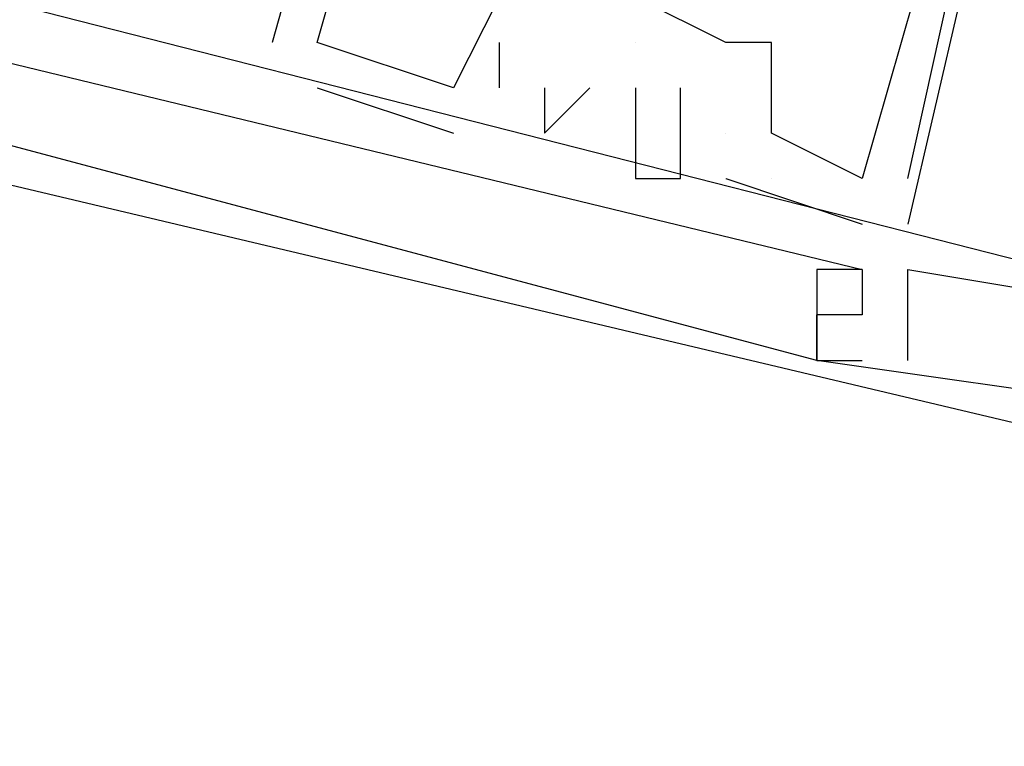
# Model space of a CAD drawing. Header units: feet. Extents: x -79 to 198, y -22 to 181.
# Tile 501 of 656: x 119.486 to 119.775, y 83.611 to 83.824. Entities that reach past the tile are written whole.
import ezdxf

# ---------------------------------------------------------------- set-up
doc = ezdxf.new("R2010")
doc.units = ezdxf.units.FT
doc.layers.add('A-LINEA', color=7, linetype='CONTINUOUS')

msp = doc.modelspace()

# ---------------------------------------------------------------- linework, layer by layer
at = {"layer": 'A-LINEA'}
for p, q in [((119.84, 84.1644), (119.7467, 83.7644)), ((119.84, 84.1644), (119.7467, 83.7644)), ((119.5867, 83.9111), (119.56, 83.8178)), ((119.5867, 83.9111), (119.56, 83.8178)), ((119.5867, 83.9111), (119.56, 83.8178)), ((119.5867, 83.9111), (119.56, 83.8178)), ((119.5867, 83.9111), (119.56, 83.8178)), ((119.5867, 83.9111), (119.56, 83.8178)), ((119.56, 83.8178), (119.56, 83.8178)), ((119.56, 83.8178), (119.56, 83.8178)), ((119.56, 83.8178), (119.56, 83.8178)), ((119.56, 83.8178), (119.56, 83.8178)), ((119.56, 83.8178), (119.56, 83.8178)), ((119.56, 83.8178), (119.56, 83.8178)), ((119.5733, 83.8178), (119.5733, 83.8178)), ((119.5733, 83.8178), (119.5733, 83.8178)), ((119.5733, 83.8178), (119.5733, 83.8178)), ((119.5733, 83.8178), (119.5733, 83.8178)), ((119.5733, 83.8178), (119.5733, 83.8178)), ((119.5733, 83.8178), (119.5733, 83.8178)), ((119.5733, 83.8178), (119.5733, 83.8178)), ((119.5733, 83.8178), (119.5733, 83.8178)), ((119.5733, 83.8178), (119.5733, 83.8178)), ((119.5733, 83.8178), (119.5733, 83.8178)), ((119.5733, 83.8178), (119.5733, 83.8178)), ((119.5733, 83.8178), (119.5733, 83.8178)), ((119.6267, 83.8178), (119.6267, 83.8178)), ((119.6267, 83.8178), (119.6267, 83.8178)), ((119.6267, 83.8178), (119.6267, 83.8178)), ((119.6267, 83.8178), (119.6267, 83.8178)), ((119.6267, 83.8178), (119.6267, 83.8178)), ((119.6267, 83.8178), (119.6267, 83.8178)), ((119.6667, 83.8178), (119.6667, 83.8178)), ((119.6667, 83.8178), (119.6667, 83.8178)), ((119.6667, 83.8178), (119.6667, 83.8178)), ((119.6667, 83.8178), (119.6667, 83.8178)), ((119.6667, 83.8178), (119.6667, 83.8178)), ((119.6667, 83.8178), (119.6667, 83.8178)), ((119.6933, 83.8178), (119.6933, 83.8178)), ((119.6933, 83.8178), (119.6933, 83.8178)), ((119.6933, 83.8178), (119.6933, 83.8178)), ((119.6933, 83.8178), (119.6933, 83.8178)), ((119.6933, 83.8178), (119.6933, 83.8178)), ((119.6933, 83.8178), (119.6933, 83.8178)), ((119.7067, 83.8178), (119.7067, 83.8178)), ((119.7067, 83.8178), (119.7067, 83.8178)), ((119.7067, 83.8178), (119.7067, 83.8178)), ((119.7067, 83.8178), (119.7067, 83.8178)), ((119.7067, 83.8178), (119.7067, 83.8178)), ((119.7067, 83.8178), (119.7067, 83.8178)), ((119.5733, 83.8044), (119.6133, 83.7911)), ((119.5733, 83.8044), (119.5733, 83.8044)), ((119.5733, 83.8044), (119.6133, 83.7911)), ((119.5733, 83.8044), (119.5733, 83.8044)), ((119.5733, 83.8044), (119.6133, 83.7911)), ((119.5733, 83.8044), (119.5733, 83.8044)), ((119.5733, 83.8044), (119.6133, 83.7911)), ((119.5733, 83.8044), (119.5733, 83.8044)), ((119.5733, 83.8044), (119.6133, 83.7911)), ((119.5733, 83.8044), (119.5733, 83.8044)), ((119.5733, 83.8044), (119.6133, 83.7911)), ((119.5733, 83.8044), (119.5733, 83.8044)), ((119.6133, 83.8044), (119.6133, 83.8044)), ((119.6133, 83.8044), (119.6133, 83.8044)), ((119.6133, 83.8044), (119.6133, 83.8044)), ((119.6133, 83.8044), (119.6133, 83.8044)), ((119.6133, 83.8044), (119.6133, 83.8044)), ((119.6133, 83.8044), (119.6133, 83.8044)), ((119.6133, 83.8044), (119.6133, 83.8044)), ((119.6133, 83.8044), (119.6133, 83.8044)), ((119.6133, 83.8044), (119.6133, 83.8044)), ((119.6133, 83.8044), (119.6133, 83.8044)), ((119.6133, 83.8044), (119.6133, 83.8044)), ((119.6133, 83.8044), (119.6133, 83.8044)), ((119.6267, 83.8044), (119.6267, 83.8044)), ((119.6267, 83.8044), (119.6267, 83.8044)), ((119.6267, 83.8044), (119.6267, 83.8044)), ((119.6267, 83.8044), (119.6267, 83.8044)), ((119.6267, 83.8044), (119.6267, 83.8044)), ((119.6267, 83.8044), (119.6267, 83.8044)), ((119.64, 83.8044), (119.64, 83.8044)), ((119.64, 83.8044), (119.64, 83.8044)), ((119.64, 83.8044), (119.64, 83.8044)), ((119.64, 83.8044), (119.64, 83.8044)), ((119.64, 83.8044), (119.64, 83.8044)), ((119.64, 83.8044), (119.64, 83.8044)), ((119.6533, 83.8044), (119.6533, 83.8044)), ((119.6533, 83.8044), (119.6533, 83.8044)), ((119.6533, 83.8044), (119.6533, 83.8044)), ((119.6533, 83.8044), (119.6533, 83.8044)), ((119.6533, 83.8044), (119.6533, 83.8044)), ((119.6533, 83.8044), (119.6533, 83.8044)), ((119.6667, 83.8044), (119.6667, 83.8044)), ((119.6667, 83.8044), (119.6667, 83.8044)), ((119.6667, 83.8044), (119.6667, 83.8044)), ((119.6667, 83.8044), (119.6667, 83.8044)), ((119.6667, 83.8044), (119.6667, 83.8044)), ((119.6667, 83.8044), (119.6667, 83.8044)), ((119.68, 83.8044), (119.68, 83.8044)), ((119.68, 83.8044), (119.68, 83.8044)), ((119.68, 83.8044), (119.68, 83.8044)), ((119.68, 83.8044), (119.68, 83.8044)), ((119.68, 83.8044), (119.68, 83.8044)), ((119.68, 83.8044), (119.68, 83.8044)), ((119.6133, 83.7911), (119.6133, 83.7911)), ((119.6133, 83.7911), (119.6133, 83.7911)), ((119.6133, 83.7911), (119.6133, 83.7911)), ((119.6133, 83.7911), (119.6133, 83.7911)), ((119.6133, 83.7911), (119.6133, 83.7911)), ((119.6133, 83.7911), (119.6133, 83.7911)), ((119.64, 83.7911), (119.64, 83.7911)), ((119.64, 83.7911), (119.64, 83.7911)), ((119.64, 83.7911), (119.64, 83.7911)), ((119.64, 83.7911), (119.64, 83.7911)), ((119.64, 83.7911), (119.64, 83.7911)), ((119.64, 83.7911), (119.64, 83.7911)), ((119.6667, 83.7911), (119.6667, 83.7911)), ((119.6667, 83.7911), (119.6667, 83.7911)), ((119.6667, 83.7911), (119.6667, 83.7911)), ((119.6667, 83.7911), (119.6667, 83.7911)), ((119.6667, 83.7911), (119.6667, 83.7911)), ((119.6667, 83.7911), (119.6667, 83.7911)), ((119.6933, 83.7911), (119.6933, 83.7911)), ((119.6933, 83.7911), (119.6933, 83.7911)), ((119.6933, 83.7911), (119.6933, 83.7911)), ((119.6933, 83.7911), (119.6933, 83.7911)), ((119.6933, 83.7911), (119.6933, 83.7911)), ((119.6933, 83.7911), (119.6933, 83.7911)), ((119.6933, 83.7911), (119.6933, 83.7911)), ((119.6933, 83.7911), (119.6933, 83.7911)), ((119.6933, 83.7911), (119.6933, 83.7911)), ((119.6933, 83.7911), (119.6933, 83.7911)), ((119.6933, 83.7911), (119.6933, 83.7911)), ((119.6933, 83.7911), (119.6933, 83.7911)), ((119.7067, 83.7911), (119.7067, 83.7911)), ((119.7067, 83.7911), (119.7067, 83.7911)), ((119.7067, 83.7911), (119.7067, 83.7911)), ((119.7067, 83.7911), (119.7067, 83.7911)), ((119.7067, 83.7911), (119.7067, 83.7911)), ((119.7067, 83.7911), (119.7067, 83.7911)), ((119.6667, 83.7778), (119.6667, 83.7778)), ((119.6667, 83.7778), (119.6667, 83.7778)), ((119.6667, 83.7778), (119.6667, 83.7778)), ((119.6667, 83.7778), (119.6667, 83.7778)), ((119.6667, 83.7778), (119.6667, 83.7778)), ((119.6667, 83.7778), (119.6667, 83.7778)), ((119.68, 83.7778), (119.68, 83.7778)), ((119.68, 83.7778), (119.68, 83.7778)), ((119.68, 83.7778), (119.68, 83.7778)), ((119.68, 83.7778), (119.68, 83.7778)), ((119.68, 83.7778), (119.68, 83.7778)), ((119.68, 83.7778), (119.68, 83.7778)), ((119.6933, 83.7778), (119.7333, 83.7644)), ((119.6933, 83.7778), (119.6933, 83.7778)), ((119.6933, 83.7778), (119.7333, 83.7644)), ((119.6933, 83.7778), (119.6933, 83.7778)), ((119.6933, 83.7778), (119.7333, 83.7644)), ((119.6933, 83.7778), (119.6933, 83.7778)), ((119.6933, 83.7778), (119.7333, 83.7644)), ((119.6933, 83.7778), (119.6933, 83.7778)), ((119.6933, 83.7778), (119.7333, 83.7644)), ((119.6933, 83.7778), (119.6933, 83.7778)), ((119.6933, 83.7778), (119.7333, 83.7644)), ((119.6933, 83.7778), (119.6933, 83.7778)), ((119.7067, 83.7778), (119.7067, 83.7778)), ((119.7067, 83.7778), (119.7067, 83.7778)), ((119.7067, 83.7778), (119.7067, 83.7778)), ((119.7067, 83.7778), (119.7067, 83.7778)), ((119.7067, 83.7778), (119.7067, 83.7778)), ((119.7067, 83.7778), (119.7067, 83.7778)), ((119.7333, 83.7778), (119.7333, 83.7778)), ((119.7333, 83.7778), (119.7333, 83.7778)), ((119.7333, 83.7778), (119.7333, 83.7778)), ((119.7333, 83.7778), (119.7333, 83.7778)), ((119.7333, 83.7778), (119.7333, 83.7778)), ((119.7333, 83.7778), (119.7333, 83.7778)), ((119.7333, 83.7778), (119.7333, 83.7778)), ((119.7333, 83.7778), (119.7333, 83.7778)), ((119.7333, 83.7778), (119.7333, 83.7778)), ((119.7333, 83.7778), (119.7333, 83.7778)), ((119.7333, 83.7778), (119.7333, 83.7778)), ((119.7333, 83.7778), (119.7333, 83.7778)), ((119.7467, 83.7778), (119.7467, 83.7778)), ((119.7467, 83.7778), (119.7467, 83.7778)), ((119.7467, 83.7778), (119.7467, 83.7778)), ((119.7467, 83.7778), (119.7467, 83.7778)), ((119.7467, 83.7778), (119.7467, 83.7778)), ((119.7467, 83.7778), (119.7467, 83.7778)), ((119.7333, 83.7644), (119.7333, 83.7644)), ((119.7333, 83.7644), (119.7333, 83.7644)), ((119.7333, 83.7644), (119.7333, 83.7644)), ((119.7333, 83.7644), (119.7333, 83.7644)), ((119.7333, 83.7644), (119.7333, 83.7644)), ((119.7333, 83.7644), (119.7333, 83.7644)), ((119.72, 83.7511), (119.72, 83.7511)), ((119.72, 83.7511), (119.72, 83.7511)), ((119.72, 83.7511), (119.72, 83.7511)), ((119.72, 83.7511), (119.72, 83.7511)), ((119.72, 83.7511), (119.72, 83.7511)), ((119.72, 83.7511), (119.72, 83.7511)), ((119.7333, 83.7511), (119.7333, 83.7511)), ((119.7333, 83.7511), (119.7333, 83.7511)), ((119.7333, 83.7511), (119.7333, 83.7511)), ((119.7333, 83.7511), (119.7333, 83.7511)), ((119.7333, 83.7511), (119.7333, 83.7511)), ((119.7333, 83.7511), (119.7333, 83.7511)), ((119.7333, 83.7511), (119.7333, 83.7511)), ((119.7333, 83.7511), (119.7333, 83.7511)), ((119.7333, 83.7511), (119.7333, 83.7511)), ((119.7333, 83.7511), (119.7333, 83.7511)), ((119.7333, 83.7511), (119.7333, 83.7511)), ((119.7333, 83.7511), (119.7333, 83.7511)), ((119.7467, 83.7511), (119.7467, 83.7511)), ((119.7467, 83.7511), (119.7467, 83.7511)), ((119.7467, 83.7511), (119.7467, 83.7511)), ((119.7467, 83.7511), (119.7467, 83.7511)), ((119.7467, 83.7511), (119.7467, 83.7511)), ((119.7467, 83.7511), (119.7467, 83.7511)), ((119.72, 83.7378), (119.72, 83.7378)), ((119.72, 83.7378), (119.72, 83.7378)), ((119.72, 83.7378), (119.72, 83.7378)), ((119.72, 83.7378), (119.72, 83.7378)), ((119.72, 83.7378), (119.72, 83.7378)), ((119.72, 83.7378), (119.72, 83.7378)), ((119.72, 83.7378), (119.72, 83.7378)), ((119.72, 83.7378), (119.72, 83.7378)), ((119.72, 83.7378), (119.72, 83.7378)), ((119.72, 83.7378), (119.72, 83.7378)), ((119.72, 83.7378), (119.72, 83.7378)), ((119.72, 83.7378), (119.72, 83.7378)), ((119.7333, 83.7378), (119.7333, 83.7378)), ((119.7333, 83.7378), (119.7333, 83.7378)), ((119.7333, 83.7378), (119.7333, 83.7378)), ((119.7333, 83.7378), (119.7333, 83.7378)), ((119.7333, 83.7378), (119.7333, 83.7378)), ((119.7333, 83.7378), (119.7333, 83.7378)), ((119.7333, 83.7378), (119.7333, 83.7378)), ((119.7333, 83.7378), (119.7333, 83.7378)), ((119.7333, 83.7378), (119.7333, 83.7378)), ((119.7333, 83.7378), (119.7333, 83.7378)), ((119.7333, 83.7378), (119.7333, 83.7378)), ((119.7333, 83.7378), (119.7333, 83.7378)), ((119.7333, 83.7378), (119.7333, 83.7378)), ((119.7333, 83.7378), (119.7333, 83.7378)), ((119.7333, 83.7378), (119.7333, 83.7378)), ((119.7333, 83.7378), (119.7333, 83.7378)), ((119.7333, 83.7378), (119.7333, 83.7378)), ((119.7333, 83.7378), (119.7333, 83.7378)), ((119.72, 83.7244), (119.72, 83.7244)), ((119.72, 83.7244), (119.72, 83.7244)), ((119.72, 83.7244), (119.7333, 83.7244)), ((119.72, 83.7244), (119.72, 83.7244)), ((119.72, 83.7244), (119.72, 83.7244)), ((119.72, 83.7244), (119.72, 83.7244)), ((119.72, 83.7244), (119.7333, 83.7244)), ((119.72, 83.7244), (119.72, 83.7244)), ((119.72, 83.7244), (119.72, 83.7244)), ((119.72, 83.7244), (119.72, 83.7244)), ((119.72, 83.7244), (119.7333, 83.7244)), ((119.72, 83.7244), (119.72, 83.7244)), ((119.72, 83.7244), (119.72, 83.7244)), ((119.72, 83.7244), (119.72, 83.7244)), ((119.72, 83.7244), (119.7333, 83.7244)), ((119.72, 83.7244), (119.72, 83.7244)), ((119.72, 83.7244), (119.72, 83.7244)), ((119.72, 83.7244), (119.72, 83.7244)), ((119.72, 83.7244), (119.7333, 83.7244)), ((119.72, 83.7244), (119.72, 83.7244)), ((119.72, 83.7244), (119.72, 83.7244)), ((119.72, 83.7244), (119.72, 83.7244)), ((119.72, 83.7244), (119.7333, 83.7244)), ((119.72, 83.7244), (119.72, 83.7244)), ((119.7333, 83.7244), (119.7333, 83.7244)), ((119.7333, 83.7244), (119.7333, 83.7244)), ((119.7333, 83.7244), (119.7333, 83.7244)), ((119.7333, 83.7244), (119.7333, 83.7244)), ((119.7333, 83.7244), (119.7333, 83.7244)), ((119.7333, 83.7244), (119.7333, 83.7244)), ((119.7467, 83.7244), (119.7467, 83.7244)), ((119.7467, 83.7244), (119.7467, 83.7244)), ((119.7467, 83.7244), (119.7467, 83.7244)), ((119.7467, 83.7244), (119.7467, 83.7244)), ((119.7467, 83.7244), (119.7467, 83.7244)), ((119.7467, 83.7244), (119.7467, 83.7244))]:
    msp.add_line(p, q, dxfattribs=at)
for points in [[(119.7467, 83.7778), (119.7733, 83.8978), (119.76, 83.9111), (119.76, 83.8978), (119.76, 83.8711), (119.76, 83.8844), (119.7467, 83.8711), (119.76, 83.8711), (119.7333, 83.7778), (119.7067, 83.7911), (119.7067, 83.8178), (119.6933, 83.8178), (119.6667, 83.8311), (119.64, 83.8311), (119.6267, 83.8311), (119.6133, 83.8044), (119.5733, 83.8178), (119.6, 83.9111), (119.6133, 83.9111), (119.6, 83.9111), (119.6133, 83.9378), (119.6133, 83.9244), (119.6133, 83.9378), (119.4, 83.9911)], [(119.7467, 83.7778), (119.7733, 83.8978), (119.76, 83.9111), (119.76, 83.8978), (119.76, 83.8711), (119.76, 83.8844), (119.7467, 83.8711), (119.76, 83.8711), (119.7333, 83.7778), (119.7067, 83.7911), (119.7067, 83.8178), (119.6933, 83.8178), (119.6667, 83.8311), (119.64, 83.8311), (119.6267, 83.8311), (119.6133, 83.8044), (119.5733, 83.8178), (119.6, 83.9111), (119.6133, 83.9111), (119.6, 83.9111), (119.6133, 83.9378), (119.6133, 83.9244), (119.6133, 83.9378), (119.4, 83.9911)], [(119.7467, 83.7778), (119.7733, 83.8978), (119.76, 83.9111), (119.76, 83.8978), (119.76, 83.8711), (119.76, 83.8844), (119.7467, 83.8711), (119.76, 83.8711), (119.7333, 83.7778), (119.7067, 83.7911), (119.7067, 83.8178), (119.6933, 83.8178), (119.6667, 83.8311), (119.64, 83.8311), (119.6267, 83.8311), (119.6133, 83.8044), (119.5733, 83.8178), (119.6, 83.9111), (119.6133, 83.9111), (119.6, 83.9111), (119.6133, 83.9378), (119.6133, 83.9244), (119.6133, 83.9378), (119.4, 83.9911)], [(119.7467, 83.7778), (119.7733, 83.8978), (119.76, 83.9111), (119.76, 83.8978), (119.76, 83.8711), (119.76, 83.8844), (119.7467, 83.8711), (119.76, 83.8711), (119.7333, 83.7778), (119.7067, 83.7911), (119.7067, 83.8178), (119.6933, 83.8178), (119.6667, 83.8311), (119.64, 83.8311), (119.6267, 83.8311), (119.6133, 83.8044), (119.5733, 83.8178), (119.6, 83.9111), (119.6133, 83.9111), (119.6, 83.9111), (119.6133, 83.9378), (119.6133, 83.9244), (119.6133, 83.9378), (119.4, 83.9911)], [(119.7467, 83.7778), (119.7733, 83.8978), (119.76, 83.9111), (119.76, 83.8978), (119.76, 83.8711), (119.76, 83.8844), (119.7467, 83.8711), (119.76, 83.8711), (119.7333, 83.7778), (119.7067, 83.7911), (119.7067, 83.8178), (119.6933, 83.8178), (119.6667, 83.8311), (119.64, 83.8311), (119.6267, 83.8311), (119.6133, 83.8044), (119.5733, 83.8178), (119.6, 83.9111), (119.6133, 83.9111), (119.6, 83.9111), (119.6133, 83.9378), (119.6133, 83.9244), (119.6133, 83.9378), (119.4, 83.9911)], [(119.7467, 83.7778), (119.7733, 83.8978), (119.76, 83.9111), (119.76, 83.8978), (119.76, 83.8711), (119.76, 83.8844), (119.7467, 83.8711), (119.76, 83.8711), (119.7333, 83.7778), (119.7067, 83.7911), (119.7067, 83.8178), (119.6933, 83.8178), (119.6667, 83.8311), (119.64, 83.8311), (119.6267, 83.8311), (119.6133, 83.8044), (119.5733, 83.8178), (119.6, 83.9111), (119.6133, 83.9111), (119.6, 83.9111), (119.6133, 83.9378), (119.6133, 83.9244), (119.6133, 83.9378), (119.4, 83.9911)], [(119.9333, 83.7111), (119.9467, 83.7111), (119.2667, 83.8844)], [(119.9333, 83.7111), (119.9467, 83.7111), (119.2667, 83.8844)], [(119.9333, 83.7111), (119.9467, 83.7111), (119.2667, 83.8844)], [(119.9333, 83.7111), (119.9467, 83.7111), (119.2667, 83.8844)], [(119.9333, 83.7111), (119.9467, 83.7111), (119.2667, 83.8844)], [(119.9333, 83.7111), (119.9467, 83.7111), (119.2667, 83.8844)], [(119.7333, 83.7511), (119.72, 83.7511), (119.72, 83.7244), (119.32, 83.8311), (119.32, 83.8444), (119.2933, 83.8444), (119.2933, 83.8578), (119.28, 83.8444)], [(119.28, 83.8444), (119.2933, 83.8578), (119.7333, 83.7511), (119.7333, 83.7378), (119.72, 83.7378)], [(119.7333, 83.7511), (119.72, 83.7511), (119.72, 83.7244), (119.32, 83.8311), (119.32, 83.8444), (119.2933, 83.8444), (119.2933, 83.8578), (119.28, 83.8444)], [(119.28, 83.8444), (119.2933, 83.8578), (119.7333, 83.7511), (119.7333, 83.7378), (119.72, 83.7378)], [(119.7333, 83.7511), (119.72, 83.7511), (119.72, 83.7244), (119.32, 83.8311), (119.32, 83.8444), (119.2933, 83.8444), (119.2933, 83.8578), (119.28, 83.8444)], [(119.28, 83.8444), (119.2933, 83.8578), (119.7333, 83.7511), (119.7333, 83.7378), (119.72, 83.7378)], [(119.7333, 83.7511), (119.72, 83.7511), (119.72, 83.7244), (119.32, 83.8311), (119.32, 83.8444), (119.2933, 83.8444), (119.2933, 83.8578), (119.28, 83.8444)], [(119.28, 83.8444), (119.2933, 83.8578), (119.7333, 83.7511), (119.7333, 83.7378), (119.72, 83.7378)], [(119.7333, 83.7511), (119.72, 83.7511), (119.72, 83.7244), (119.32, 83.8311), (119.32, 83.8444), (119.2933, 83.8444), (119.2933, 83.8578), (119.28, 83.8444)], [(119.28, 83.8444), (119.2933, 83.8578), (119.7333, 83.7511), (119.7333, 83.7378), (119.72, 83.7378)], [(119.7333, 83.7511), (119.72, 83.7511), (119.72, 83.7244), (119.32, 83.8311), (119.32, 83.8444), (119.2933, 83.8444), (119.2933, 83.8578), (119.28, 83.8444)], [(119.28, 83.8444), (119.2933, 83.8578), (119.7333, 83.7511), (119.7333, 83.7378), (119.72, 83.7378)], [(119.6933, 83.8178), (119.6667, 83.8311), (119.6667, 83.8311), (119.64, 83.8311)], [(119.6933, 83.8178), (119.6667, 83.8311), (119.6667, 83.8311), (119.64, 83.8311)], [(119.28, 83.7378), (119.2933, 83.7378), (119.3067, 83.8178), (119.8133, 83.6978), (119.7867, 83.6178), (119.7867, 83.6178)], [(119.28, 83.7378), (119.2933, 83.7378), (119.3067, 83.8178), (119.8133, 83.6978), (119.7867, 83.6178), (119.7867, 83.6178)], [(119.28, 83.7378), (119.2933, 83.7378), (119.3067, 83.8178), (119.8133, 83.6978), (119.7867, 83.6178), (119.7867, 83.6178)], [(119.28, 83.7378), (119.2933, 83.7378), (119.3067, 83.8178), (119.8133, 83.6978), (119.7867, 83.6178), (119.7867, 83.6178)], [(119.28, 83.7378), (119.2933, 83.7378), (119.3067, 83.8178), (119.8133, 83.6978), (119.7867, 83.6178), (119.7867, 83.6178)], [(119.28, 83.7378), (119.2933, 83.7378), (119.3067, 83.8178), (119.8133, 83.6978), (119.7867, 83.6178), (119.7867, 83.6178)], [(119.6267, 83.8178), (119.6267, 83.8178), (119.6267, 83.8044)], [(119.6267, 83.8178), (119.6267, 83.8178), (119.6267, 83.8044)], [(119.6267, 83.8178), (119.6267, 83.8178), (119.6267, 83.8044)], [(119.6267, 83.8178), (119.6267, 83.8178), (119.6267, 83.8044)], [(119.6267, 83.8178), (119.6267, 83.8178), (119.6267, 83.8044)], [(119.6267, 83.8178), (119.6267, 83.8178), (119.6267, 83.8044)], [(119.64, 83.8044), (119.64, 83.7911), (119.6533, 83.8044)], [(119.64, 83.8044), (119.64, 83.7911), (119.6533, 83.8044)], [(119.64, 83.8044), (119.64, 83.7911), (119.6533, 83.8044)], [(119.64, 83.8044), (119.64, 83.7911), (119.6533, 83.8044)], [(119.64, 83.8044), (119.64, 83.7911), (119.6533, 83.8044)], [(119.64, 83.8044), (119.64, 83.7911), (119.6533, 83.8044)], [(119.6667, 83.8044), (119.6667, 83.7911), (119.6667, 83.7778), (119.68, 83.7778), (119.68, 83.8044), (119.68, 83.8044)], [(119.6667, 83.8044), (119.6667, 83.7911), (119.6667, 83.7778), (119.68, 83.7778), (119.68, 83.8044), (119.68, 83.8044)], [(119.6667, 83.8044), (119.6667, 83.7911), (119.6667, 83.7778), (119.68, 83.7778), (119.68, 83.8044), (119.68, 83.8044)], [(119.6667, 83.8044), (119.6667, 83.7911), (119.6667, 83.7778), (119.68, 83.7778), (119.68, 83.8044), (119.68, 83.8044)], [(119.6667, 83.8044), (119.6667, 83.7911), (119.6667, 83.7778), (119.68, 83.7778), (119.68, 83.8044), (119.68, 83.8044)], [(119.6667, 83.8044), (119.6667, 83.7911), (119.6667, 83.7778), (119.68, 83.7778), (119.68, 83.8044), (119.68, 83.8044)], [(119.7333, 83.7511), (119.72, 83.7511), (119.72, 83.7511), (119.72, 83.7244)], [(119.7333, 83.7511), (119.72, 83.7511), (119.72, 83.7511), (119.72, 83.7244)], [(119.7333, 83.7511), (119.72, 83.7511), (119.72, 83.7511), (119.72, 83.7244)], [(119.7333, 83.7511), (119.72, 83.7511), (119.72, 83.7511), (119.72, 83.7244)], [(119.7333, 83.7511), (119.72, 83.7511), (119.72, 83.7511), (119.72, 83.7244)], [(119.7333, 83.7511), (119.72, 83.7511), (119.72, 83.7511), (119.72, 83.7244)], [(119.7467, 83.7244), (119.7467, 83.7511), (119.8267, 83.7378), (119.7867, 83.5111), (119.7733, 83.5111)], [(119.7467, 83.7244), (119.7467, 83.7511), (119.8267, 83.7378), (119.7867, 83.5111), (119.7733, 83.5111)], [(119.7467, 83.7244), (119.7467, 83.7511), (119.8267, 83.7378), (119.7867, 83.5111), (119.7733, 83.5111)], [(119.7467, 83.7244), (119.7467, 83.7511), (119.8267, 83.7378), (119.7867, 83.5111), (119.7733, 83.5111)], [(119.7467, 83.7244), (119.7467, 83.7511), (119.8267, 83.7378), (119.7867, 83.5111), (119.7733, 83.5111)], [(119.7467, 83.7244), (119.7467, 83.7511), (119.8267, 83.7378), (119.7867, 83.5111), (119.7733, 83.5111)], [(119.8267, 83.7378), (119.8133, 83.7111), (119.72, 83.7244), (119.72, 83.7378)], [(119.8267, 83.7378), (119.8133, 83.7111), (119.72, 83.7244), (119.72, 83.7378)], [(119.8267, 83.7378), (119.8133, 83.7111), (119.72, 83.7244), (119.72, 83.7378)], [(119.8267, 83.7378), (119.8133, 83.7111), (119.72, 83.7244), (119.72, 83.7378)], [(119.8267, 83.7378), (119.8133, 83.7111), (119.72, 83.7244), (119.72, 83.7378)], [(119.8267, 83.7378), (119.8133, 83.7111), (119.72, 83.7244), (119.72, 83.7378)]]:
    msp.add_lwpolyline(points, dxfattribs=at)

doc.saveas('drawing.dxf')
